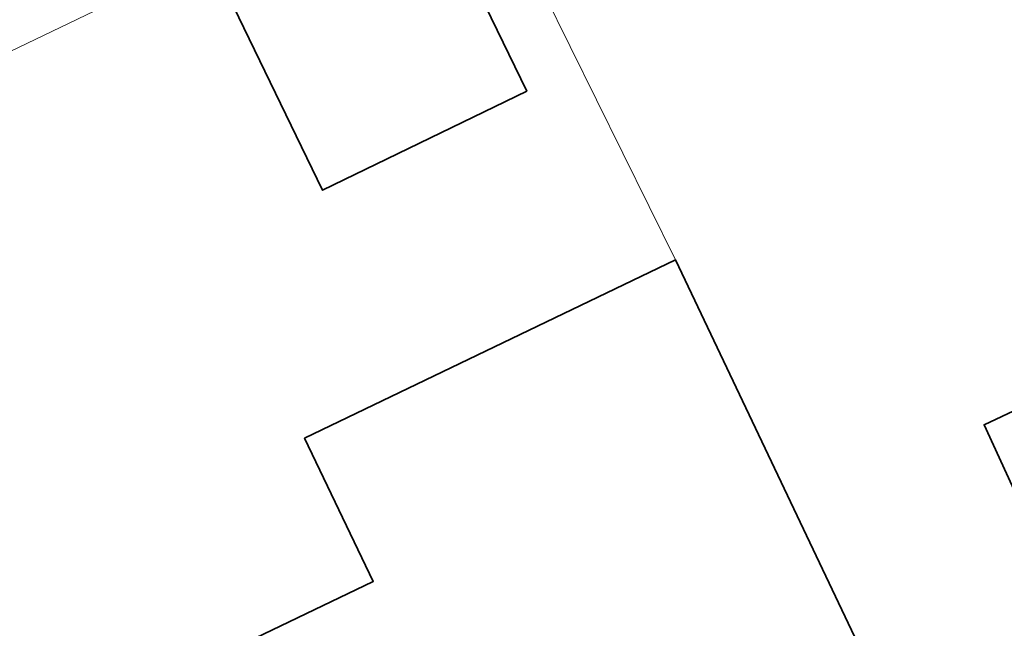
# Model space of a CAD drawing. Header units: metres. Extents: x 163628 to 167676, y 402708 to 405373.
# Tile 740 of 1056: x 166398 to 166415, y 404402 to 404412. Entities that reach past the tile are written whole.
import ezdxf

# ---------------------------------------------------------------- set-up
doc = ezdxf.new("R2010")
doc.units = ezdxf.units.M
for name, color, linetype, lineweight in [('X-CA190022.004-UO-BGT_Ondergrond$0$GE_401_OTDErf_Vlak_GEM', 253, 'Continuous', 9), ('X-CA190022.004-UO-BGT_Ondergrond$0$GE_601_PNDgrondvlakpand_Vlak_MV_GEM', 34, 'Continuous', 35), ('X-CA190022.004-UO-KAD_Percelen$0$B-WE-KG-GRENS_PERCEEL-GV', 150, 'Continuous', 9)]:
    doc.layers.add(name, color=color, linetype=linetype, lineweight=lineweight)

msp = doc.modelspace()

# ---------------------------------------------------------------- linework, layer by layer
at = {"layer": 'X-CA190022.004-UO-BGT_Ondergrond$0$GE_401_OTDErf_Vlak_GEM', "flags": 128}
for points in [[(166407.005, 404411.183), (166403.547, 404409.505), (166402.036, 404412.618), (166405.494, 404414.296), (166407.005, 404411.183)], [(166424.573, 404413.833), (166426.736, 404409.198), (166428.935, 404404.708), (166425.273, 404402.915), (166425.007, 404403.439), (166423.66, 404402.783), (166425.197, 404399.565), (166418.975, 404396.565), (166416.803, 404401.068), (166414.753, 404405.533), (166420.539, 404408.258), (166419.134, 404411.241), (166424.573, 404413.833)], [(166404.405, 404402.881), (166403.241, 404405.306), (166409.526, 404408.325), (166413.537, 404399.893), (166409.825, 404398.129), (166412.134, 404393.27), (166409.302, 404391.924), (166408.656, 404390.063), (166403.352, 404391.931), (166399.276, 404400.418), (166404.405, 404402.881)]]:
    msp.add_lwpolyline(points, dxfattribs=at)
at = {"layer": 'X-CA190022.004-UO-BGT_Ondergrond$0$GE_601_PNDgrondvlakpand_Vlak_MV_GEM', "flags": 128}
for points in [[(166405.494, 404414.296), (166407.005, 404411.183), (166403.547, 404409.505), (166402.036, 404412.618), (166405.494, 404414.296)], [(166426.736, 404409.198), (166428.935, 404404.708), (166425.273, 404402.915), (166425.007, 404403.439), (166423.66, 404402.783), (166425.197, 404399.565), (166418.975, 404396.565), (166416.803, 404401.068), (166414.753, 404405.533), (166420.539, 404408.258), (166419.134, 404411.241), (166424.573, 404413.833), (166426.736, 404409.198)], [(166413.537, 404399.893), (166409.825, 404398.129), (166412.134, 404393.27), (166409.302, 404391.924), (166408.656, 404390.063), (166403.352, 404391.931), (166399.276, 404400.418), (166404.405, 404402.881), (166403.241, 404405.306), (166409.526, 404408.325), (166413.537, 404399.893)]]:
    msp.add_lwpolyline(points, dxfattribs=at)
at = {"layer": 'X-CA190022.004-UO-KAD_Percelen$0$B-WE-KG-GRENS_PERCEEL-GV', "flags": 128}
for points in [[(166389.686, 404407.743), (166405.957, 404415.558), (166414.977, 404419.89), (166408.88, 404435.769), (166382.485, 404426.426), (166384.18, 404421.715), (166385.945, 404417.03), (166387.78, 404412.373)], [(166417.991, 404390.555), (166434.179, 404398.305), (166422.191, 404423.355), (166414.977, 404419.89), (166405.957, 404415.558), (166409.526, 404408.325), (166413.537, 404399.893)], [(166399.36, 404387.114), (166399.597, 404386.686), (166399.875, 404386.284), (166400.19, 404385.911), (166400.542, 404385.571), (166400.923, 404385.266), (166401.334, 404385.001), (166401.768, 404384.777), (166402.223, 404384.597), (166402.692, 404384.461), (166403.172, 404384.372), (166403.658, 404384.33), (166404.147, 404384.336), (166404.632, 404384.389), (166405.111, 404384.49), (166405.577, 404384.637), (166406.027, 404384.829), (166417.991, 404390.555), (166413.537, 404399.893), (166409.526, 404408.325), (166405.957, 404415.558), (166389.686, 404407.743), (166390.732, 404405.282), (166391.798, 404402.829)]]:
    msp.add_lwpolyline(points, close=True, dxfattribs=at)

doc.saveas('drawing.dxf')
